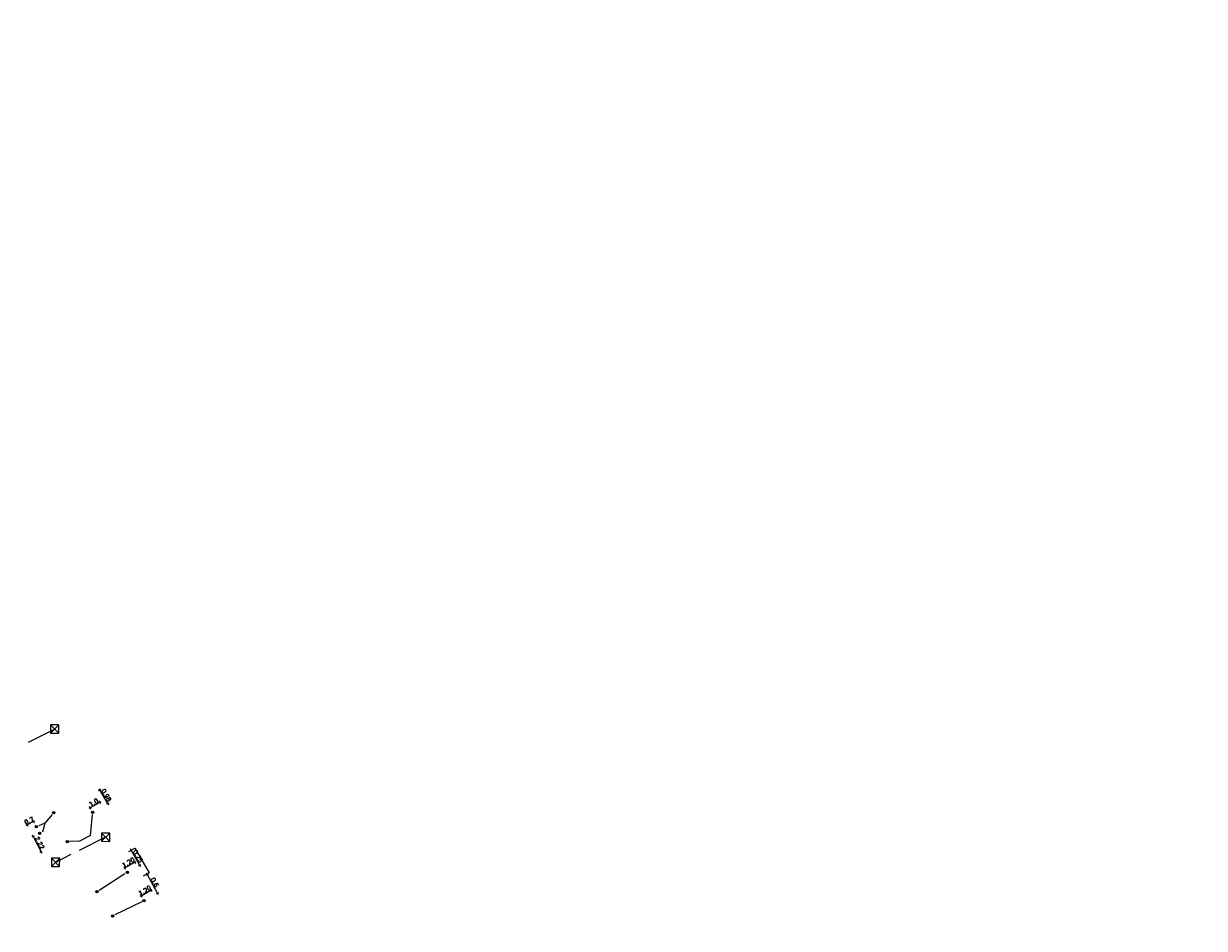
# Model space of a CAD drawing. Header units: inches. Extents: x 0 to 191500, y 0 to 342750.
# Tile 350 of 547: x 181774 to 181873, y 339026 to 339102. Entities that reach past the tile are written whole.
import ezdxf

# ---------------------------------------------------------------- set-up
doc = ezdxf.new("R2010")
doc.units = ezdxf.units.IN
doc.header["$MEASUREMENT"] = 0
doc.linetypes.add('RI-GWA_HUISAANSLUITING', pattern=[23, 4, -1.8, 2.6, -1.8, 4.6, -1.8, 4.6, -1.8])
doc.linetypes.add('RI-HWA_KOLKAANSLUITING', pattern=[4.3, 2.5, -1.8])
doc.layers.get('0').update_dxf_attribs({"lineweight": 20})
doc.layers.get('DefPoints').update_dxf_attribs({"lineweight": 20})
for name, color, linetype, lineweight in [('ECW', 150, 'Continuous', 20), ('N-WE-RI-GWA-MAATVOERING-T25', 30, 'RI-GWA_HUISAANSLUITING', 20), ('N-WE-RI-GWA_HUISAANSLUITING', 30, 'RI-GWA_HUISAANSLUITING', 20), ('N-WE-RI-GWA_RIOOLPUT_ONTSTOPPINGSPUT-G', 30, 'Continuous', 20), ('N-WE-RI-HWA_KOLK-S', 150, 'Continuous', 20), ('N-WE-RI-HWA_KOLKAANSLUITING', 150, 'RI-HWA_KOLKAANSLUITING', 20), ('N-WE-RI-INLAAT', 7, 'Continuous', 20)]:
    doc.layers.add(name, color=color, linetype=linetype, lineweight=lineweight)
doc.styles.add('JaJo Maatvoering', font='romans.shx')
doc.dimstyles.new('JaJo 1_100', dxfattribs={"dimtxt": 0.12, "dimasz": 0.1, "dimexe": 1.5, "dimexo": 5, "dimgap": 0.05, "dimtad": 1, "dimzin": 0, "dimdsep": 46, "dimtxsty": 'JaJo Maatvoering', "dimblk": 'JaJo Maatvoering', "dimcen": 0, "dimdle": 1.25, "dimse1": 1, "dimse2": 1, "dimclrd": 1, "dimclre": 1, "dimclrt": 2, "dimadec": 1, "dimazin": 0, "dimtm": 1e-09, "dimtfac": 1.566667, "dimtix": 1, "dimtmove": 2, "dimatfit": 3, "dimldrblk": 'JaJo Maatvoering', "dimfxl": 1.5, "dimtolj": 1, "dimtzin": 0, "dimarcsym": 0})
picture_1 = doc.add_image_def('image1.ecw', size_in_pixel=(220000, 285000))

# ---------------------------------------------------------------- blocks, each defined once
blk = doc.blocks.new('JaJo Maatvoering')
at = {"color": 0}
for p, q in [((-1, 0), (0, 0)), ((0, 0), (0, 2.5)), ((0, 0), (2.5, 0)), ((0, 0), (0, -2.5))]:
    blk.add_line(p, q, dxfattribs=at)
at = {"color": 0, "const_width": 0.5}
blk.add_lwpolyline([(-0.25, 0, 1), (0.25, 0, 1)], format="xyb", close=True, dxfattribs=at)
blk = doc.blocks.new('*D3404')
at = {"layer": 'DefPoints', "color": 0, "transparency": 16777216}
for p in [(181773.798, 339034.362), (181774.018, 339033.94), (181774.57, 339034.228)]:
    blk.add_point(p, dxfattribs=at)
at = {"layer": 'N-WE-RI-GWA-MAATVOERING-T25', "lineweight": -2, "transparency": 16777216}
for p, q in [((181773.754, 339034.339), (181773.71, 339034.316)), ((181774.35, 339034.65), (181773.798, 339034.362)), ((181774.395, 339034.673), (181774.439, 339034.696))]:
    blk.add_line(p, q, dxfattribs=at)
at = {"layer": 'N-WE-RI-GWA-MAATVOERING-T25', "lineweight": -2, "transparency": 16777216, "xscale": 0.05, "yscale": 0.05, "zscale": 0.05}
for p, rotation in [((181773.798, 339034.362), 27.5242137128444), ((181774.35, 339034.65), 207.5242137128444)]:
    blk.add_blockref('JaJo Maatvoering', p, dxfattribs=dict(at, rotation=rotation))
at = {"layer": 'N-WE-RI-GWA-MAATVOERING-T25', "transparency": 16777216, "insert": (181773.965, 339034.717), "char_height": 0.375, "attachment_point": 5, "rotation": 27.52421, "style": 'JaJo Maatvoering'}
blk.add_mtext('\\A1;0.7', dxfattribs=at)
blk = doc.blocks.new('*D3405')
at = {"layer": 'DefPoints', "color": 0, "transparency": 16777216}
for p in [(181774.859, 339033.661), (181774.975, 339032.103), (181775.517, 339032.382)]:
    blk.add_point(p, dxfattribs=at)
at = {"layer": 'N-WE-RI-GWA-MAATVOERING-T25', "lineweight": -2, "transparency": 16777216}
blk.add_line((181774.34, 339033.338), (181774.953, 339032.147), dxfattribs=at)
at = {"layer": 'N-WE-RI-GWA-MAATVOERING-T25', "lineweight": -2, "transparency": 16777216, "xscale": 0.05, "yscale": 0.05, "zscale": 0.05}
for p, rotation in [((181774.318, 339033.383), 117.2078528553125), ((181774.975, 339032.103), 297.2078528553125)]:
    blk.add_blockref('JaJo Maatvoering', p, dxfattribs=dict(at, rotation=rotation))
at = {"layer": 'N-WE-RI-GWA-MAATVOERING-T25', "transparency": 16777216, "insert": (181774.858, 339032.852), "char_height": 0.375, "attachment_point": 5, "rotation": 297.20785, "style": 'JaJo Maatvoering'}
blk.add_mtext('\\A1;2.22', dxfattribs=at)
blk = doc.blocks.new('*D3406')
at = {"layer": 'DefPoints', "color": 0, "transparency": 16777216}
for p in [(181779.939, 339036.288), (181780.153, 339035.919), (181779.325, 339035.439)]:
    blk.add_point(p, dxfattribs=at)
at = {"layer": 'N-WE-RI-GWA-MAATVOERING-T25', "lineweight": -2, "transparency": 16777216}
blk.add_line((181779.154, 339035.833), (181779.896, 339036.263), dxfattribs=at)
at = {"layer": 'N-WE-RI-GWA-MAATVOERING-T25', "lineweight": -2, "transparency": 16777216, "xscale": 0.05, "yscale": 0.05, "zscale": 0.05}
for p, rotation in [((181779.111, 339035.808), 210.0981099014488), ((181779.939, 339036.288), 30.0981099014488)]:
    blk.add_blockref('JaJo Maatvoering', p, dxfattribs=dict(at, rotation=rotation))
at = {"layer": 'N-WE-RI-GWA-MAATVOERING-T25', "transparency": 16777216, "insert": (181779.406, 339036.254), "char_height": 0.375, "attachment_point": 5, "rotation": 30.09811, "style": 'JaJo Maatvoering'}
blk.add_mtext('\\A1;1.0', dxfattribs=at)
blk = doc.blocks.new('*D3407')
at = {"layer": 'DefPoints', "color": 0, "transparency": 16777216}
for p in [(181779.496, 339037.053), (181779.942, 339037.312), (181780.153, 339035.919)]:
    blk.add_point(p, dxfattribs=at)
at = {"layer": 'N-WE-RI-GWA-MAATVOERING-T25', "lineweight": -2, "transparency": 16777216}
blk.add_line((181780.574, 339036.221), (181779.967, 339037.268), dxfattribs=at)
at = {"layer": 'N-WE-RI-GWA-MAATVOERING-T25', "lineweight": -2, "transparency": 16777216, "xscale": 0.05, "yscale": 0.05, "zscale": 0.05}
for p, rotation in [((181779.942, 339037.312), 120.0981099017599), ((181780.599, 339036.178), 300.0981099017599)]:
    blk.add_blockref('JaJo Maatvoering', p, dxfattribs=dict(at, rotation=rotation))
at = {"layer": 'N-WE-RI-GWA-MAATVOERING-T25', "transparency": 16777216, "insert": (181780.476, 339036.864), "char_height": 0.375, "attachment_point": 5, "rotation": 300.09811, "style": 'JaJo Maatvoering'}
blk.add_mtext('\\A1;0.98', dxfattribs=at)
blk = doc.blocks.new('*D3408')
at = {"layer": 'DefPoints', "color": 0, "transparency": 16777216}
for p in [(181783.645, 339027.985), (181784.242, 339028.865), (181784.474, 339028.465)]:
    blk.add_point(p, dxfattribs=at)
at = {"layer": 'N-WE-RI-GWA-MAATVOERING-T25', "lineweight": -2, "transparency": 16777216}
for p, q in [((181784.285, 339028.89), (181784.329, 339028.915)), ((181783.37, 339028.359), (181783.326, 339028.334)), ((181783.413, 339028.384), (181784.242, 339028.865))]:
    blk.add_line(p, q, dxfattribs=at)
at = {"layer": 'N-WE-RI-GWA-MAATVOERING-T25', "lineweight": -2, "transparency": 16777216, "xscale": 0.05, "yscale": 0.05, "zscale": 0.05}
for p, rotation in [((181784.242, 339028.865), 210.0981099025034), ((181783.413, 339028.384), 30.09810990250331)]:
    blk.add_blockref('JaJo Maatvoering', p, dxfattribs=dict(at, rotation=rotation))
at = {"layer": 'N-WE-RI-GWA-MAATVOERING-T25', "transparency": 16777216, "insert": (181783.708, 339028.83), "char_height": 0.375, "attachment_point": 5, "rotation": 30.09811, "style": 'JaJo Maatvoering'}
blk.add_mtext('\\A1;1.20', dxfattribs=at)
blk = doc.blocks.new('*D3409')
at = {"layer": 'DefPoints', "color": 0, "transparency": 16777216}
for p in [(181782.869, 339031.235), (181782.254, 339030.378), (181783.086, 339030.86)]:
    blk.add_point(p, dxfattribs=at)
at = {"layer": 'N-WE-RI-GWA-MAATVOERING-T25', "lineweight": -2, "transparency": 16777216}
for p, q in [((181782.037, 339030.753), (181782.869, 339031.235)), ((181782.912, 339031.26), (181782.955, 339031.285)), ((181781.994, 339030.727), (181781.951, 339030.702))]:
    blk.add_line(p, q, dxfattribs=at)
at = {"layer": 'N-WE-RI-GWA-MAATVOERING-T25', "lineweight": -2, "transparency": 16777216, "xscale": 0.05, "yscale": 0.05, "zscale": 0.05}
for p, rotation in [((181782.037, 339030.753), 30.09810990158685), ((181782.869, 339031.235), 210.0981099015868)]:
    blk.add_blockref('JaJo Maatvoering', p, dxfattribs=dict(at, rotation=rotation))
at = {"layer": 'N-WE-RI-GWA-MAATVOERING-T25', "transparency": 16777216, "insert": (181782.334, 339031.199), "char_height": 0.375, "attachment_point": 5, "rotation": 30.09811, "style": 'JaJo Maatvoering'}
blk.add_mtext('\\A1;1.20', dxfattribs=at)
blk = doc.blocks.new('*D3410')
at = {"layer": 'DefPoints', "color": 0, "transparency": 16777216}
for p in [(181782.381, 339032.12), (181782.582, 339032.232), (181783.086, 339030.86)]:
    blk.add_point(p, dxfattribs=at)
at = {"layer": 'N-WE-RI-GWA-MAATVOERING-T25', "lineweight": -2, "transparency": 16777216}
blk.add_line((181783.262, 339031.016), (181782.607, 339032.189), dxfattribs=at)
at = {"layer": 'N-WE-RI-GWA-MAATVOERING-T25', "lineweight": -2, "transparency": 16777216, "xscale": 0.05, "yscale": 0.05, "zscale": 0.05}
for p, rotation in [((181782.582, 339032.232), 119.2200671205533), ((181783.287, 339030.973), 299.2200671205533)]:
    blk.add_blockref('JaJo Maatvoering', p, dxfattribs=dict(at, rotation=rotation))
at = {"layer": 'N-WE-RI-GWA-MAATVOERING-T25', "transparency": 16777216, "insert": (181783.142, 339031.719), "char_height": 0.375, "attachment_point": 5, "rotation": 299.22007, "style": 'JaJo Maatvoering'}
blk.add_mtext('\\A1;0.25', dxfattribs=at)
blk = doc.blocks.new('*D3411')
at = {"layer": 'DefPoints', "color": 0, "transparency": 16777216}
for p in [(181783.918, 339030.199), (181782.77, 339029.563), (181783.645, 339027.985)]:
    blk.add_point(p, dxfattribs=at)
at = {"layer": 'N-WE-RI-GWA-MAATVOERING-T25', "lineweight": -2, "transparency": 16777216}
blk.add_line((181784.768, 339028.664), (181783.942, 339030.155), dxfattribs=at)
at = {"layer": 'N-WE-RI-GWA-MAATVOERING-T25', "lineweight": -2, "transparency": 16777216, "xscale": 0.05, "yscale": 0.05, "zscale": 0.05}
for p, rotation in [((181783.918, 339030.199), 118.9794507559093), ((181784.792, 339028.62), 298.9794507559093)]:
    blk.add_blockref('JaJo Maatvoering', p, dxfattribs=dict(at, rotation=rotation))
at = {"layer": 'N-WE-RI-GWA-MAATVOERING-T25', "transparency": 16777216, "insert": (181784.563, 339029.525), "char_height": 0.375, "attachment_point": 5, "rotation": 298.97945, "style": 'JaJo Maatvoering'}
blk.add_mtext('\\A1;0.6', dxfattribs=at)
blk = doc.blocks.new('A$C2C270354')
h = blk.add_hatch(color=256)
h.dxf.hatch_style = 1
edge = h.paths.add_edge_path()
edge.add_arc((0, 0), 0.1, 0, 360)
blk.add_circle((0, 0), 0.1)

msp = doc.modelspace()

# ---------------------------------------------------------------- linework, layer by layer
at = {"layer": 'N-WE-RI-GWA_HUISAANSLUITING'}
for p, q in [((181775.92551, 339035.24892), (181775.28616, 339034.52422)), ((181779.15661, 339033.46144), (181779.32469, 339035.25182)), ((181775.28616, 339034.52422), (181774.78167, 339034.29353)), ((181775.28616, 339034.52422), (181775.10394, 339033.75939)), ((181778.2055, 339033.00481), (181777.37658, 339032.9633)), ((181779.15661, 339033.46144), (181778.2055, 339033.00481)), ((181782.05028, 339030.24533), (181779.86551, 339028.84448)), ((181783.48339, 339027.88889), (181781.18386, 339026.77472))]:
    msp.add_line(p, q, dxfattribs=at)
at = {"layer": 'N-WE-RI-GWA_RIOOLPUT_ONTSTOPPINGSPUT-G'}
for p, q in [((181779.41482, 339035.48264), (181779.23457, 339035.39599)), ((181779.28137, 339035.52944), (181779.36802, 339035.34919)), ((181774.66019, 339034.27154), (181774.47993, 339034.18488)), ((181774.52673, 339034.31834), (181774.61339, 339034.13808)), ((181774.94936, 339033.70466), (181774.76911, 339033.61801)), ((181774.8159, 339033.75146), (181774.90256, 339033.57121)), ((181782.34428, 339030.42148), (181782.16403, 339030.33482)), ((181782.21083, 339030.46828), (181782.29748, 339030.28803)), ((181783.73475, 339028.02792), (181783.5545, 339027.94127)), ((181783.6013, 339028.07472), (181783.68796, 339027.89447))]:
    msp.add_line(p, q, dxfattribs=at)
for centre in [(181779.32469, 339035.43932), (181774.57006, 339034.22821), (181774.85923, 339033.66133), (181782.25416, 339030.37815), (181783.64463, 339027.9846)]:
    msp.add_circle(centre, 0.1, dxfattribs=at)
at = {"layer": 'N-WE-RI-HWA_KOLK-S'}
for p, q in [((181775.78688, 339042.79478), (181775.78539, 339042.09833)), ((181775.78539, 339042.09833), (181776.48334, 339042.79329)), ((181775.78539, 339042.09833), (181776.48184, 339042.09683)), ((181775.78688, 339042.79478), (181776.48184, 339042.09683)), ((181776.48334, 339042.79329), (181775.78688, 339042.79478)), ((181776.48184, 339042.09683), (181776.48334, 339042.79329)), ((181780.06759, 339033.6805), (181780.0661, 339032.98405)), ((181780.0661, 339032.98405), (181780.76405, 339033.679)), ((181780.0661, 339032.98405), (181780.76255, 339032.98255)), ((181780.06759, 339033.6805), (181780.76255, 339032.98255)), ((181780.76405, 339033.679), (181780.06759, 339033.6805)), ((181780.76255, 339032.98255), (181780.76405, 339033.679)), ((181775.85235, 339031.55884), (181775.85085, 339030.86238)), ((181775.85085, 339030.86238), (181776.5488, 339031.55734)), ((181775.85235, 339031.55884), (181776.5473, 339030.86089)), ((181776.5488, 339031.55734), (181775.85235, 339031.55884)), ((181776.5473, 339030.86089), (181776.5488, 339031.55734)), ((181775.85085, 339030.86238), (181776.5473, 339030.86089))]:
    msp.add_line(p, q, dxfattribs=at)
at = {"layer": 'N-WE-RI-HWA_KOLKAANSLUITING'}
for p, q in [((181776.13436, 339042.44581), (181773.55505, 339041.14172)), ((181780.41507, 339033.33152), (181777.83576, 339032.02744)), ((181782.38101, 339032.11993), (181782.89501, 339032.41637)), ((181782.89501, 339032.41637), (181784.0982, 339030.33074)), ((181777.50085, 339031.85938), (181776.19982, 339031.20986)), ((181784.0982, 339030.33074), (181783.58397, 339030.03408))]:
    msp.add_line(p, q, dxfattribs=at)

# ---------------------------------------------------------------- block references
at = {"layer": 'N-WE-RI-INLAAT', "rotation": 0.06357443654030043}
for p in [(181776.04956, 339035.38953), (181777.18908, 339032.9633), (181779.70657, 339028.74501), (181781.02285, 339026.67863)]:
    msp.add_blockref('A$C2C270354', p, dxfattribs=at)

# ---------------------------------------------------------------- dimensions: what is measured, and where the dimension line sits
at = {"layer": 'N-WE-RI-GWA-MAATVOERING-T25'}
for p1, p2, distance, text, picture, middle in [((181780.15309, 339035.91948), (181779.49601, 339037.05309), -0.51541, '0.98', '*D3407', (181780.47594, 339036.86386)), ((181779.32469, 339035.43932), (181780.15309, 339035.91948), 0.42638, '1.0', '*D3406', (181779.40597, 339036.25377)), ((181774.57006, 339034.22821), (181774.01794, 339033.9405), -0.47547, '0.7', '*D3404', (181773.96452, 339034.71662)), ((181774.85923, 339033.66133), (181775.51719, 339032.38152), -0.60911, '2.22', '*D3405', (181774.85772, 339032.85152)), ((181783.08567, 339030.86013), (181782.38101, 339032.11993), -0.23057, '0.25', '*D3410', (181783.14185, 339031.71852)), ((181782.25416, 339030.37815), (181783.08567, 339030.86013), 0.43272, '1.20', '*D3409', (181782.33381, 339031.199)), ((181783.64463, 339027.9846), (181782.77019, 339029.56346), -1.31173, '0.6', '*D3411', (181784.56266, 339029.52462)), ((181783.64463, 339027.9846), (181784.47383, 339028.46523), 0.46214, '1.20', '*D3408', (181783.70838, 339028.83022))]:
    dim = msp.add_aligned_dim(p1=p1, p2=p2, distance=distance, text=text, dimstyle='JaJo 1_100', override={"dimscale": 0.5, "dimtxt": 0.75, "dimgap": 0.1, "dimtad": 3, "dimclrd": 256, "dimclrt": 256}, dxfattribs=at)
    dim.commit()
    dim.dimension.update_dxf_attribs({"geometry": picture, "text_midpoint": middle})

# ---------------------------------------------------------------- pictures from other files: only their frames are drawn
at = {"layer": 'ECW'}
image = msp.add_image(picture_1, insert=(180500, 328500), size_in_units=(11000, 14250), dxfattribs=at)
image.dxf.flags = 7

doc.saveas('drawing.dxf')
